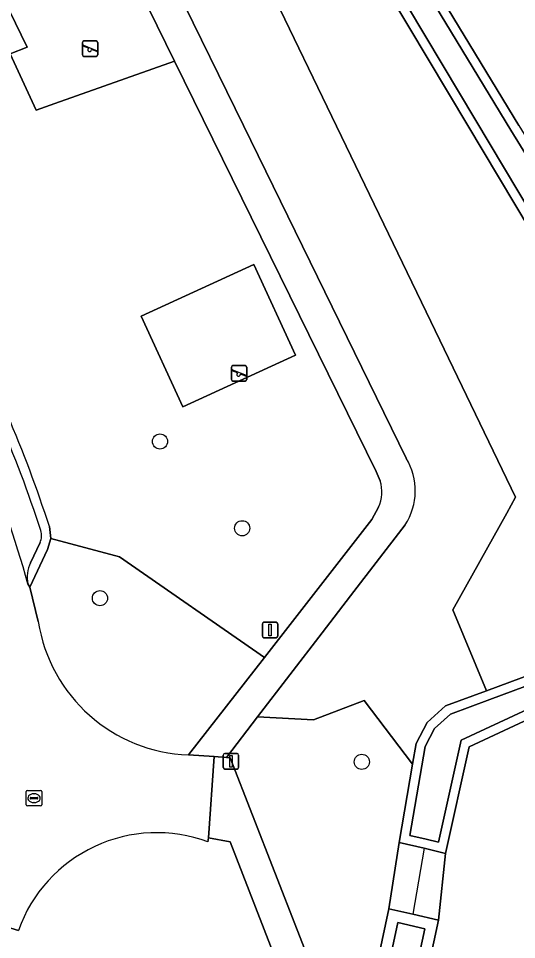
# Model space of a CAD drawing. Extents: x 162879 to 165540, y 384011 to 385181.
# Drawn here: x 164584.9 to 164617.1, y 384697.4 to 384756.9 of the extents above; entities that cross this region are included whole.
import ezdxf

# ---------------------------------------------------------------- set-up
doc = ezdxf.new("R2010")
doc.units = 0
for name, color, linetype in [('IMGEO_Boom', 7, 'Continuous'), ('IMGEO_Duiker', 7, 'Continuous'), ('IMGEO_Erf', 7, 'Continuous'), ('IMGEO_Fietspad_open', 7, 'Continuous'), ('IMGEO_Grasland_agrarisch', 7, 'Continuous'), ('IMGEO_Groenvoorziening', 7, 'Continuous'), ('IMGEO_Kolk', 7, 'Continuous'), ('IMGEO_Lichtmast', 7, 'Continuous'), ('IMGEO_Loofbos', 7, 'Continuous'), ('IMGEO_Muur', 7, 'Continuous'), ('IMGEO_Oever', 7, 'Continuous'), ('IMGEO_Parkeervlak_open', 7, 'Continuous'), ('IMGEO_Rijbaan_lokaal_open', 7, 'Continuous'), ('IMGEO_Speelvoorziening', 7, 'Continuous'), ('IMGEO_Terreindeel_zand', 7, 'Continuous'), ('IMGEO_Verkeersbordpaal', 7, 'Continuous'), ('IMGEO_Voetpad_halfverhard', 7, 'Continuous'), ('IMGEO_Voetpad_open', 7, 'Continuous'), ('IMGEO_Waterloop', 7, 'Continuous')]:
    doc.layers.add(name, color=color, linetype=linetype)

msp = doc.modelspace()

# ---------------------------------------------------------------- linework, layer by layer
at = {"layer": 'IMGEO_Boom'}
for centre in [(164594.08, 384729.6), (164599.392, 384723.996), (164590.203, 384719.48), (164607.114, 384708.913)]:
    msp.add_circle(centre, 0.489, dxfattribs=at)
at = {"layer": 'IMGEO_Duiker'}
msp.add_lwpolyline([(164611.133, 384703.334), (164610.414, 384699.077)], dxfattribs=at)
at = {"layer": 'IMGEO_Erf'}
for points in [[(164559.447, 384618.534), (164559.703, 384618.607), (164562.497, 384619.482), (164561.543, 384623.718), (164583.111, 384628.823), (164583.864, 384634.349), (164585.58, 384647.177), (164586.432, 384662.324), (164587.769, 384675.622), (164598.77, 384675.025), (164600.733, 384674.821), (164603.11, 384688.391), (164602.454, 384693.875), (164598.614, 384703.743), (164597.21, 384704.003), (164597.178, 384703.749)], [(164584.935, 384698.037), (164579.928, 384699.555)]]:
    msp.add_lwpolyline(points, dxfattribs=at)
msp.add_arc((164593.877, 384694.847), 9.494, 69.65384, 160.36919, dxfattribs=at)
at = {"layer": 'IMGEO_Fietspad_open'}
msp.add_lwpolyline([(164598.602, 384709.185), (164598.37, 384709.2), (164597.586, 384709.252), (164597.21, 384704.003), (164598.614, 384703.743), (164602.454, 384693.875), (164603.11, 384688.391), (164600.733, 384674.821), (164593.436, 384633.168), (164595.248, 384632.14), (164605.099, 384688.364), (164604.382, 384694.366)], close=True, dxfattribs=at)
at = {"layer": 'IMGEO_Grasland_agrarisch'}
msp.add_lwpolyline([(164681.842, 384738.962), (164681.429, 384739.291), (164626.519, 384783.055), (164627.106, 384783.753), (164627.143, 384783.795), (164627.917, 384784.661), (164624.152, 384787.625), (164623.225, 384786.844), (164603.494, 384772.66), (164617.261, 384750), (164632.866, 384724.738), (164633.402, 384723.87), (164634.042, 384722.834), (164635.097, 384720.043), (164638.275, 384720.751), (164637.893, 384721.374)], close=True, dxfattribs=at)
msp.add_lwpolyline([(164683.124, 384737.94), (164638.657, 384720.127), (164638.275, 384720.751), (164635.097, 384720.043), (164634.821, 384719.219), (164634.597, 384718.549), (164628.36, 384715.81), (164622.752, 384713.935), (164621.151, 384713.191), (164614.048, 384709.888), (164612.519, 384703.008), (164612.073, 384698.7), (164611.158, 384694.5), (164655.817, 384686.393), (164657.057, 384684.788), (164646.715, 384627.443), (164646.338, 384625.391), (164656.8, 384623.486), (164673.996, 384668.59)], dxfattribs=at)
at = {"layer": 'IMGEO_Groenvoorziening'}
for points in [[(164609.926, 384724.212), (164606.395, 384719.624), (164604.557, 384717.237), (164600.381, 384711.812), (164603.99, 384711.625), (164607.267, 384712.875), (164610.399, 384708.767), (164610.624, 384710.091), (164611.33, 384711.452), (164612.53, 384712.528), (164615.168, 384713.503), (164612.992, 384718.738), (164616.477, 384724.972), (164617.049, 384725.995), (164611.566, 384737.35), (164595.145, 384771.356)], [(164590.829, 384767.662), (164599.474, 384750), (164609.99, 384728.516)], [(164595.021, 384754.155), (164587.283, 384751.406), (164586.084, 384750.978), (164584.412, 384754.623), (164585.498, 384755.051), (164582.435, 384761.306), (164581.902, 384761.068), (164575.04, 384763.232), (164576.096, 384765.647), (164572.617, 384766.454), (164569.883, 384765.887), (164567.104, 384765.996), (164564.087, 384766.728)], [(164608.304, 384727.055), (164608.04, 384727.651), (164595.021, 384754.155)], [(164586.933, 384724.104), (164587.026, 384723.328), (164591.46, 384722.141), (164600.825, 384715.65), (164607.757, 384724.558), (164608.202, 384725.347)], [(164591.46, 384722.141), (164587.026, 384723.328), (164586.809, 384722.632), (164585.666, 384720.189), (164586.217, 384717.975)], [(164595.93, 384709.36), (164600.825, 384715.65), (164591.46, 384722.141)]]:
    msp.add_lwpolyline(points, dxfattribs=at)
for points in [[(164592.871, 384737.688), (164595.553, 384731.832), (164602.827, 384735.163), (164600.145, 384741.019)], [(164592.871, 384737.688), (164600.145, 384741.019), (164602.827, 384735.163), (164595.553, 384731.832)], [(164609.538, 384703.709), (164610.399, 384708.767), (164607.267, 384712.875), (164603.99, 384711.625), (164600.381, 384711.812), (164598.37, 384709.2), (164598.602, 384709.185), (164604.382, 384694.366), (164607.638, 384693.67), (164608.869, 384699.429)], [(164612.519, 384703.008), (164611.133, 384703.334), (164609.538, 384703.709), (164608.869, 384699.429), (164610.414, 384699.077), (164612.073, 384698.7)]]:
    msp.add_lwpolyline(points, close=True, dxfattribs=at)
for centre, radius, start, end in [((164509.601, 384699.166), 81.254, 17.87319, 28.72953), ((164606.46, 384726.416), 4.107, 327.54588, 30.75028), ((164606.011, 384726.335), 2.403, 335.72881, 17.43602), ((164596.294, 384719.554), 10.2, 188.90413, 267.95266)]:
    msp.add_arc(centre, radius, start, end, dxfattribs=at)
at = {"layer": 'IMGEO_Kolk'}
for p, q in [((164585.441, 384706.146), (164585.441, 384706.998)), ((164585.516, 384707.072), (164586.368, 384707.072)), ((164586.442, 384706.998), (164586.442, 384706.146)), ((164585.7, 384706.566), (164585.7, 384706.578)), ((164586.138, 384706.529), (164585.74, 384706.529)), ((164585.743, 384706.615), (164586.141, 384706.615)), ((164585.929, 384706.852), (164585.954, 384706.852)), ((164586.184, 384706.578), (164586.184, 384706.566)), ((164586.368, 384706.072), (164585.516, 384706.072)), ((164585.952, 384706.292), (164585.927, 384706.292))]:
    msp.add_line(p, q, dxfattribs=at)
for points in [[(164585.441, 384706.146), (164585.441, 384706.998)], [(164585.516, 384707.072), (164586.368, 384707.072)], [(164586.442, 384706.998), (164586.442, 384706.146)], [(164586.368, 384706.072), (164585.516, 384706.072)]]:
    msp.add_lwpolyline(points, dxfattribs=at)
for centre, radius, start, end in [((164585.518, 384706.996), 0.0765, 91.55205, 178.44795), ((164585.518, 384706.996), 0.0765, 91.55205, 178.44795), ((164586.366, 384706.996), 0.0765, 1.55205, 88.44795), ((164586.366, 384706.996), 0.0765, 1.55205, 88.44795), ((164585.74, 384706.575), 0.0403, 85.87752, 175.75265), ((164585.737, 384706.565), 0.0366, 178.93798, 274.71019), ((164586.141, 384706.572), 0.043, 264.86636, 352.45326), ((164586.145, 384706.577), 0.0386, 1.73085, 96.63898), ((164585.518, 384706.148), 0.0765, 181.55205, 268.44795), ((164585.518, 384706.148), 0.0765, 181.55205, 268.44795), ((164586.366, 384706.148), 0.0765, 271.55205, 358.44795), ((164586.366, 384706.148), 0.0765, 271.55205, 358.44795)]:
    msp.add_arc(centre, radius, start, end, dxfattribs=at)
for centre, major_axis, ratio, start_param, end_param in [((164585.928, 384706.572), (-0.387, 0.002), 0.722429, 4.712389, 7.853982), ((164585.953, 384706.572), (-0.39, 0.002), 0.717154, 1.570796, 4.712389)]:
    msp.add_ellipse(centre, major_axis=major_axis, ratio=ratio, start_param=start_param, end_param=end_param, dxfattribs=at)
at = {"layer": 'IMGEO_Lichtmast'}
for p, q in [((164598.165, 384708.553), (164598.165, 384709.353)), ((164598.165, 384709.353), (164598.165, 384708.553)), ((164598.265, 384709.453), (164599.055, 384709.453)), ((164599.055, 384709.453), (164598.265, 384709.453)), ((164599.155, 384709.353), (164599.155, 384708.553)), ((164599.155, 384708.553), (164599.155, 384709.353)), ((164599.055, 384708.453), (164598.265, 384708.453)), ((164598.265, 384708.453), (164599.055, 384708.453))]:
    msp.add_line(p, q, dxfattribs=at)
msp.add_lwpolyline([(164598.585, 384709.328), (164598.735, 384709.328), (164598.735, 384708.578), (164598.585, 384708.578), (164598.585, 384709.328)], dxfattribs=at)
for centre, start, end in [((164598.265, 384709.353), 90, 180), ((164598.265, 384709.353), 90, 180), ((164599.055, 384709.353), 0, 90), ((164599.055, 384709.353), 360, 90), ((164598.265, 384708.553), 180, 270), ((164598.265, 384708.553), 180, 270), ((164599.055, 384708.553), 270, 0), ((164599.055, 384708.553), 270, 0)]:
    msp.add_arc(centre, 0.1, start, end, dxfattribs=at)
at = {"layer": 'IMGEO_Loofbos'}
msp.add_lwpolyline([(164597.603, 384772.543), (164595.145, 384771.356), (164611.566, 384737.35), (164617.049, 384725.995), (164616.477, 384724.972), (164612.992, 384718.738), (164615.168, 384713.503), (164620.277, 384715.393), (164632.053, 384719.747), (164613.971, 384750), (164599.849, 384773.627)], close=True, dxfattribs=at)
at = {"layer": 'IMGEO_Muur'}
msp.add_lwpolyline([(164600.733, 384674.821), (164603.11, 384688.391), (164602.454, 384693.875), (164598.614, 384703.743), (164597.21, 384704.003)], dxfattribs=at)
at = {"layer": 'IMGEO_Oever'}
for points in [[(164620.977, 384792.621), (164612.187, 384785.427), (164600.512, 384776.144), (164595.483, 384777.886), (164595.344, 384776.226), (164595.344, 384774.886), (164596.839, 384774.468), (164599.849, 384773.627), (164613.971, 384750), (164632.053, 384719.747)], [(164632.94, 384719.434), (164614.487, 384750.308), (164600.242, 384774.141), (164597.001, 384775.047), (164596.162, 384775.426), (164595.945, 384776.201), (164596.253, 384776.719), (164596.915, 384776.754), (164600.627, 384775.468), (164612.564, 384784.959), (164621.34, 384792.142)], [(164620.081, 384788.672), (164613.039, 384783.696), (164601.343, 384775.044), (164616.749, 384749.686), (164632.355, 384724.422)], [(164617.261, 384750), (164603.494, 384772.66), (164602.141, 384774.887), (164613.391, 384783.209), (164620.396, 384788.159)], [(164620.277, 384715.393), (164615.168, 384713.503), (164612.53, 384712.528), (164611.33, 384711.452), (164610.624, 384710.091), (164610.399, 384708.767), (164609.538, 384703.709), (164611.133, 384703.334), (164612.519, 384703.008), (164614.048, 384709.888), (164621.151, 384713.191)], [(164620.898, 384713.736), (164613.526, 384710.308), (164612.064, 384703.732), (164611.271, 384703.919), (164610.225, 384704.165), (164610.991, 384708.666), (164611.201, 384709.898), (164611.813, 384711.078), (164612.846, 384712.004), (164615.376, 384712.939), (164620.485, 384714.829)]]:
    msp.add_lwpolyline(points, dxfattribs=at)
for points in [[(164609.364, 384686.268), (164610.93, 384693.453), (164611.158, 384694.5), (164612.073, 384698.7), (164610.414, 384699.077), (164608.869, 384699.429), (164607.638, 384693.67), (164606.395, 384687.855), (164603.226, 384670.477), (164600.105, 384655.085), (164598.511, 384644.94), (164595.243, 384626.219), (164569.382, 384617.651), (164561.8, 384615.419), (164561.856, 384614.574), (164562.079, 384613.718), (164579.893, 384618.887), (164596.946, 384624.627), (164597.503, 384624.815), (164597.881, 384626.339), (164597.935, 384626.558), (164599.539, 384633.014), (164606.676, 384670.409)], [(164598.818, 384633.172), (164596.884, 384625.385), (164579.672, 384619.591), (164563.141, 384614.51), (164562.713, 384614.449), (164562.285, 384614.777), (164562.404, 384615.203), (164562.847, 384615.411), (164569.602, 384617.305), (164595.894, 384625.657), (164599.239, 384644.819), (164600.831, 384654.954), (164603.95, 384670.338), (164607.119, 384687.712), (164608.359, 384693.516), (164609.434, 384698.544), (164611.197, 384698.143), (164610.437, 384694.657), (164610.209, 384693.61), (164608.64, 384686.408), (164605.95, 384670.54)]]:
    msp.add_lwpolyline(points, close=True, dxfattribs=at)
at = {"layer": 'IMGEO_Parkeervlak_open'}
msp.add_lwpolyline([(164585.714, 384721.773), (164586.33, 384723.078)], dxfattribs=at)
for centre, radius, start, end in [((164506.103, 384697.639), 84.45, 18.07574, 28.52973), ((164508.864, 384698.809), 79.669, 15.72387, 28.84883), ((164585.395, 384723.531), 1.039, 334.17768, 17.43793), ((164587.589, 384720.856), 2.088, 153.9326, 192.60899)]:
    msp.add_arc(centre, radius, start, end, dxfattribs=at)
at = {"layer": 'IMGEO_Rijbaan_lokaal_open'}
for points in [[(164586.217, 384717.975), (164585.666, 384720.189), (164585.552, 384720.4)], [(164597.178, 384703.749), (164597.21, 384704.003), (164597.586, 384709.252), (164595.93, 384709.36)], [(164579.928, 384699.555), (164584.935, 384698.037)]]:
    msp.add_lwpolyline(points, dxfattribs=at)
for centre, radius, start, end in [((164508.864, 384698.809), 79.669, 15.72387, 28.84883), ((164596.294, 384719.554), 10.2, 188.90413, 267.95266), ((164593.877, 384694.847), 9.494, 69.65384, 160.36919)]:
    msp.add_arc(centre, radius, start, end, dxfattribs=at)
at = {"layer": 'IMGEO_Speelvoorziening'}
for p, q in [((164589.071, 384754.552), (164589.071, 384755.352)), ((164589.071, 384755.352), (164589.071, 384754.552)), ((164589.454, 384754.98), (164589.115, 384755.117)), ((164589.14, 384755.177), (164590.016, 384754.824)), ((164589.171, 384755.452), (164589.961, 384755.452)), ((164589.961, 384755.452), (164589.171, 384755.452)), ((164590.061, 384755.352), (164590.061, 384754.552)), ((164590.061, 384754.552), (164590.061, 384755.352)), ((164589.992, 384754.764), (164589.652, 384754.901)), ((164589.961, 384754.452), (164589.171, 384754.452)), ((164589.171, 384754.452), (164589.961, 384754.452)), ((164598.695, 384733.597), (164598.695, 384734.397)), ((164598.695, 384734.397), (164598.695, 384733.597)), ((164598.795, 384734.497), (164599.585, 384734.497)), ((164599.585, 384734.497), (164598.795, 384734.497)), ((164599.685, 384734.397), (164599.685, 384733.597)), ((164599.685, 384733.597), (164599.685, 384734.397)), ((164599.078, 384734.025), (164598.739, 384734.162)), ((164598.764, 384734.222), (164599.64, 384733.869)), ((164599.616, 384733.809), (164599.276, 384733.946)), ((164599.585, 384733.497), (164598.795, 384733.497)), ((164598.795, 384733.497), (164599.585, 384733.497))]:
    msp.add_line(p, q, dxfattribs=at)
for centre, radius, start, end in [((164589.171, 384755.352), 0.1, 90, 180), ((164589.171, 384755.352), 0.1, 90, 180), ((164589.128, 384755.147), 0.0327, 68.07798, 248.07798), ((164589.961, 384755.352), 0.1, 0, 90), ((164589.961, 384755.352), 0.1, 360, 90), ((164589.171, 384754.552), 0.1, 180, 270), ((164589.171, 384754.552), 0.1, 180, 270), ((164589.533, 384754.89), 0.12, 130.99278, 5.16318), ((164589.961, 384754.552), 0.1, 270, 0), ((164589.961, 384754.552), 0.1, 270, 0), ((164590.004, 384754.794), 0.0327, 248.07798, 68.07798), ((164598.795, 384734.397), 0.1, 90, 180), ((164598.795, 384734.397), 0.1, 90, 180), ((164599.585, 384734.397), 0.1, 0, 90), ((164599.585, 384734.397), 0.1, 360, 90), ((164598.752, 384734.192), 0.0327, 68.07798, 248.07798), ((164599.157, 384733.935), 0.12, 130.99278, 5.16318), ((164599.628, 384733.839), 0.0327, 248.07798, 68.07798), ((164598.795, 384733.597), 0.1, 180, 270), ((164598.795, 384733.597), 0.1, 180, 270), ((164599.585, 384733.597), 0.1, 270, 0), ((164599.585, 384733.597), 0.1, 270, 0)]:
    msp.add_arc(centre, radius, start, end, dxfattribs=at)
at = {"layer": 'IMGEO_Terreindeel_zand'}
msp.add_lwpolyline([(164588.81, 384766.796), (164588.304, 384767.297), (164587.581, 384767.757), (164578.955, 384772.18), (164576.096, 384765.647), (164575.04, 384763.232), (164581.902, 384761.068), (164582.435, 384761.306), (164585.498, 384755.051), (164584.412, 384754.623), (164586.084, 384750.978), (164587.283, 384751.406), (164595.021, 384754.155)], close=True, dxfattribs=at)
at = {"layer": 'IMGEO_Verkeersbordpaal'}
for p, q in [((164600.697, 384717.026), (164600.697, 384717.826)), ((164600.697, 384717.826), (164600.697, 384717.026)), ((164600.797, 384717.926), (164601.587, 384717.926)), ((164601.587, 384717.926), (164600.797, 384717.926)), ((164601.687, 384717.826), (164601.687, 384717.026)), ((164601.687, 384717.026), (164601.687, 384717.826)), ((164601.587, 384716.926), (164600.797, 384716.926)), ((164600.797, 384716.926), (164601.587, 384716.926))]:
    msp.add_line(p, q, dxfattribs=at)
msp.add_lwpolyline([(164601.117, 384717.801), (164601.267, 384717.801), (164601.267, 384717.051), (164601.117, 384717.051), (164601.117, 384717.801)], dxfattribs=at)
for centre, start, end in [((164600.797, 384717.826), 90, 180), ((164600.797, 384717.826), 90, 180), ((164601.587, 384717.826), 0, 90), ((164601.587, 384717.826), 360, 90), ((164600.797, 384717.026), 180, 270), ((164600.797, 384717.026), 180, 270), ((164601.587, 384717.026), 270, 0), ((164601.587, 384717.026), 270, 0)]:
    msp.add_arc(centre, 0.1, start, end, dxfattribs=at)
at = {"layer": 'IMGEO_Voetpad_halfverhard'}
for points in [[(164576.61, 384775.95), (164570.312, 384778.885), (164569.827, 384776.861), (164578.955, 384772.18), (164587.581, 384767.757), (164588.304, 384767.297), (164588.81, 384766.796), (164595.021, 384754.155), (164608.04, 384727.651), (164608.304, 384727.055)], [(164609.99, 384728.516), (164599.474, 384750), (164590.829, 384767.662)], [(164608.202, 384725.347), (164607.757, 384724.558), (164600.825, 384715.65), (164595.93, 384709.36), (164597.586, 384709.252), (164598.37, 384709.2), (164600.381, 384711.812), (164604.557, 384717.237), (164606.395, 384719.624), (164609.926, 384724.212)]]:
    msp.add_lwpolyline(points, dxfattribs=at)
for centre, radius, start, end in [((164606.46, 384726.416), 4.107, 327.54588, 30.75028), ((164606.011, 384726.335), 2.403, 335.72881, 17.43602)]:
    msp.add_arc(centre, radius, start, end, dxfattribs=at)
at = {"layer": 'IMGEO_Voetpad_open'}
for points in [[(164585.552, 384720.4), (164585.666, 384720.189), (164586.809, 384722.632), (164587.026, 384723.328), (164586.933, 384724.104)], [(164586.33, 384723.078), (164585.714, 384721.773)]]:
    msp.add_lwpolyline(points, dxfattribs=at)
for centre, radius, start, end in [((164506.103, 384697.639), 84.45, 18.07574, 28.52973), ((164509.601, 384699.166), 81.254, 17.87319, 28.72953), ((164585.395, 384723.531), 1.039, 334.17768, 17.43793), ((164587.589, 384720.856), 2.088, 153.9326, 192.60899)]:
    msp.add_arc(centre, radius, start, end, dxfattribs=at)
at = {"layer": 'IMGEO_Waterloop'}
for points in [[(164621.34, 384792.142), (164612.564, 384784.959), (164600.627, 384775.468), (164596.915, 384776.754), (164596.253, 384776.719), (164595.945, 384776.201), (164596.162, 384775.426), (164597.001, 384775.047), (164600.242, 384774.141), (164614.487, 384750.308), (164632.94, 384719.434)], [(164632.355, 384724.422), (164616.749, 384749.686), (164601.343, 384775.044), (164613.039, 384783.696), (164620.081, 384788.672)], [(164620.485, 384714.829), (164615.376, 384712.939), (164612.846, 384712.004), (164611.813, 384711.078), (164611.201, 384709.898), (164610.991, 384708.666), (164610.225, 384704.165), (164611.271, 384703.919), (164612.064, 384703.732), (164613.526, 384710.308), (164620.898, 384713.736)]]:
    msp.add_lwpolyline(points, dxfattribs=at)
msp.add_lwpolyline([(164610.209, 384693.61), (164610.437, 384694.657), (164611.197, 384698.143), (164609.434, 384698.544), (164608.359, 384693.516), (164607.119, 384687.712), (164603.95, 384670.338), (164600.831, 384654.954), (164599.239, 384644.819), (164595.894, 384625.657), (164569.602, 384617.305), (164562.847, 384615.411), (164562.404, 384615.203), (164562.285, 384614.777), (164562.713, 384614.449), (164563.141, 384614.51), (164579.672, 384619.591), (164596.884, 384625.385), (164598.818, 384633.172), (164605.95, 384670.54), (164608.64, 384686.408)], close=True, dxfattribs=at)

doc.saveas('drawing.dxf')
